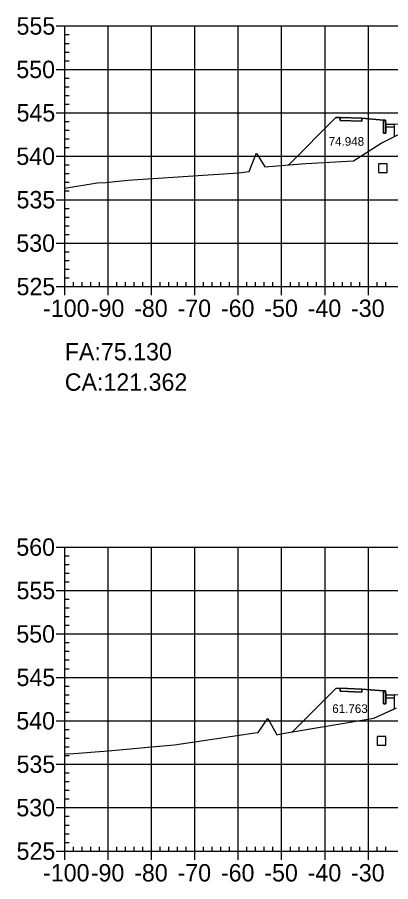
# Model space of a CAD drawing. Extents: x 704834 to 709892, y 372981 to 377533.
# Drawn here: x 706025.9 to 706112, y 373385.8 to 373584.8 of the extents above; entities that cross this region are included whole.
import ezdxf

# ---------------------------------------------------------------- set-up
doc = ezdxf.new("R2010")
doc.units = 0
for name, color, linetype in [('1', 7, 'Continuous'), ('10', 7, 'Continuous'), ('14', 7, 'Continuous'), ('57', 7, 'Continuous'), ('59', 7, 'Continuous'), ('Default_Xsect', 7, 'Continuous'), ('Existing', 7, 'Continuous')]:
    doc.layers.add(name, color=color, linetype=linetype)

msp = doc.modelspace()

# ---------------------------------------------------------------- linework, layer by layer
for points in [[(706099.37, 373561.71), (706088.5, 373550.83)], [(706100.37, 373561.75), (706099.37, 373561.71)], [(706110.37, 373561.15), (706105.37, 373561.55)], [(706099.37, 373430.26), (706089.38, 373420.27)], [(706100.37, 373430.3), (706099.37, 373430.26)], [(706110.37, 373429.7), (706105.37, 373430.1)]]:
    msp.add_lwpolyline(points)
for points in [[(706105.37, 373561.55), (706100.37, 373561.75), (706100.37, 373561.08), (706105.37, 373560.88)], [(706110.87, 373560.15), (706110.79, 373561.15), (706110.37, 373561.15), (706110.37, 373558.15), (706110.87, 373558.15)], [(706112.87, 373560.23), (706110.87, 373560.15), (706110.87, 373559.48), (706112.87, 373559.56)], [(706105.37, 373430.1), (706100.37, 373430.3), (706100.37, 373429.64), (706105.37, 373429.44)], [(706110.87, 373428.7), (706110.79, 373429.7), (706110.37, 373429.7), (706110.37, 373426.7), (706110.87, 373426.7)], [(706112.87, 373428.78), (706110.87, 373428.7), (706110.87, 373428.04), (706112.87, 373428.12)]]:
    msp.add_lwpolyline(points, close=True)
at = {"layer": '1'}
for points in [[(706088.5, 373550.83), (706092.45, 373551.14), (706103.45, 373551.79), (706109.8, 373555.86), (706112.87, 373557.4), (706112.87, 373558.56), (706112.87, 373559.56), (706110.87, 373559.48), (706110.87, 373558.15), (706110.37, 373558.15), (706110.37, 373561.15), (706105.37, 373561.55), (706105.37, 373560.88), (706100.37, 373561.08), (706100.37, 373561.75), (706099.37, 373561.71)], [(706089.38, 373420.27), (706108.14, 373423.43), (706112.87, 373425.59), (706112.87, 373427.12), (706112.87, 373428.12), (706110.87, 373428.04), (706110.87, 373426.7), (706110.37, 373426.7), (706110.37, 373429.7), (706105.37, 373430.1), (706105.37, 373429.44), (706100.37, 373429.64), (706100.37, 373430.3), (706099.37, 373430.26)]]:
    msp.add_lwpolyline(points, close=True, dxfattribs=at)
at = {"layer": '10'}
for points in [[(706109.21, 373549.07), (706111.21, 373549.07), (706111.21, 373551.07), (706109.21, 373551.07)], [(706108.88, 373417.23), (706110.88, 373417.23), (706110.88, 373419.23), (706108.88, 373419.23)]]:
    msp.add_lwpolyline(points, close=True, dxfattribs=at)
at = {"layer": '14'}
for points in [[(706088.5, 373550.83), (706088.5, 373550.88), (706088.5, 373550.83), (706088.45, 373550.83), (706088.5, 373550.83), (706088.5, 373550.78), (706088.5, 373550.83), (706088.55, 373550.83)], [(706089.38, 373420.27), (706089.38, 373420.32), (706089.38, 373420.27), (706089.33, 373420.27), (706089.38, 373420.27), (706089.38, 373420.22), (706089.38, 373420.27), (706089.43, 373420.27)]]:
    msp.add_lwpolyline(points, dxfattribs=at)
at = {"layer": '57'}
for p, q in [((706034.87, 373582.82), (706036.87, 373582.82)), ((706036.87, 373582.82), (706236.87, 373582.82)), ((706036.87, 373522.82), (706036.87, 373582.82)), ((706036.87, 373522.82), (706036.87, 373582.82)), ((706046.87, 373522.82), (706046.87, 373582.82)), ((706056.87, 373522.82), (706056.87, 373582.82)), ((706066.87, 373522.82), (706066.87, 373582.82)), ((706076.87, 373522.82), (706076.87, 373582.82)), ((706086.87, 373522.82), (706086.87, 373582.82)), ((706096.87, 373522.82), (706096.87, 373582.82)), ((706106.87, 373522.82), (706106.87, 373582.82)), ((706036.87, 373580.82), (706037.87, 373580.82)), ((706036.87, 373578.82), (706037.87, 373578.82)), ((706036.87, 373576.82), (706037.87, 373576.82)), ((706036.87, 373574.82), (706037.87, 373574.82)), ((706034.87, 373572.82), (706036.87, 373572.82)), ((706036.87, 373572.82), (706236.87, 373572.82)), ((706036.87, 373570.82), (706037.87, 373570.82)), ((706036.87, 373568.82), (706037.87, 373568.82)), ((706036.87, 373566.82), (706037.87, 373566.82)), ((706036.87, 373564.82), (706037.87, 373564.82)), ((706034.87, 373562.82), (706036.87, 373562.82)), ((706036.87, 373562.82), (706236.87, 373562.82)), ((706036.87, 373560.82), (706037.87, 373560.82)), ((706036.87, 373558.82), (706037.87, 373558.82)), ((706036.87, 373556.82), (706037.87, 373556.82)), ((706036.87, 373554.82), (706037.87, 373554.82)), ((706034.87, 373552.82), (706036.87, 373552.82)), ((706036.87, 373552.82), (706236.87, 373552.82)), ((706036.87, 373550.82), (706037.87, 373550.82)), ((706036.87, 373548.82), (706037.87, 373548.82)), ((706036.87, 373546.82), (706037.87, 373546.82)), ((706036.87, 373544.82), (706037.87, 373544.82)), ((706034.87, 373542.82), (706036.87, 373542.82)), ((706036.87, 373542.82), (706236.87, 373542.82)), ((706036.87, 373540.82), (706037.87, 373540.82)), ((706036.87, 373538.82), (706037.87, 373538.82)), ((706036.87, 373536.82), (706037.87, 373536.82)), ((706036.87, 373534.82), (706037.87, 373534.82)), ((706034.87, 373532.82), (706036.87, 373532.82)), ((706036.87, 373532.82), (706236.87, 373532.82)), ((706036.87, 373530.82), (706037.87, 373530.82)), ((706036.87, 373528.82), (706037.87, 373528.82)), ((706036.87, 373526.82), (706037.87, 373526.82)), ((706036.87, 373524.82), (706037.87, 373524.82)), ((706034.87, 373522.82), (706036.87, 373522.82)), ((706036.87, 373522.82), (706236.87, 373522.82)), ((706036.87, 373522.82), (706236.87, 373522.82)), ((706036.87, 373520.82), (706036.87, 373522.82)), ((706038.87, 373522.82), (706038.87, 373523.82)), ((706040.87, 373522.82), (706040.87, 373523.82)), ((706042.87, 373522.82), (706042.87, 373523.82)), ((706044.87, 373522.82), (706044.87, 373523.82)), ((706046.87, 373520.82), (706046.87, 373522.82)), ((706048.87, 373522.82), (706048.87, 373523.82)), ((706050.87, 373522.82), (706050.87, 373523.82)), ((706052.87, 373522.82), (706052.87, 373523.82)), ((706054.87, 373522.82), (706054.87, 373523.82)), ((706056.87, 373520.82), (706056.87, 373522.82)), ((706058.87, 373522.82), (706058.87, 373523.82)), ((706060.87, 373522.82), (706060.87, 373523.82)), ((706062.87, 373522.82), (706062.87, 373523.82)), ((706064.87, 373522.82), (706064.87, 373523.82)), ((706066.87, 373520.82), (706066.87, 373522.82)), ((706068.87, 373522.82), (706068.87, 373523.82)), ((706070.87, 373522.82), (706070.87, 373523.82)), ((706072.87, 373522.82), (706072.87, 373523.82)), ((706074.87, 373522.82), (706074.87, 373523.82)), ((706076.87, 373520.82), (706076.87, 373522.82)), ((706078.87, 373522.82), (706078.87, 373523.82)), ((706080.87, 373522.82), (706080.87, 373523.82)), ((706082.87, 373522.82), (706082.87, 373523.82)), ((706084.87, 373522.82), (706084.87, 373523.82)), ((706086.87, 373520.82), (706086.87, 373522.82)), ((706088.87, 373522.82), (706088.87, 373523.82)), ((706090.87, 373522.82), (706090.87, 373523.82)), ((706092.87, 373522.82), (706092.87, 373523.82)), ((706094.87, 373522.82), (706094.87, 373523.82)), ((706096.87, 373520.82), (706096.87, 373522.82)), ((706098.87, 373522.82), (706098.87, 373523.82)), ((706100.87, 373522.82), (706100.87, 373523.82)), ((706102.87, 373522.82), (706102.87, 373523.82)), ((706104.87, 373522.82), (706104.87, 373523.82)), ((706106.87, 373520.82), (706106.87, 373522.82)), ((706108.87, 373522.82), (706108.87, 373523.82)), ((706110.87, 373522.82), (706110.87, 373523.82)), ((706034.87, 373462.82), (706036.87, 373462.82)), ((706036.87, 373462.82), (706236.87, 373462.82)), ((706036.87, 373392.82), (706036.87, 373462.82)), ((706036.87, 373392.82), (706036.87, 373462.82)), ((706046.87, 373392.82), (706046.87, 373462.82)), ((706056.87, 373392.82), (706056.87, 373462.82)), ((706066.87, 373392.82), (706066.87, 373462.82)), ((706076.87, 373392.82), (706076.87, 373462.82)), ((706086.87, 373392.82), (706086.87, 373462.82)), ((706096.87, 373392.82), (706096.87, 373462.82)), ((706106.87, 373392.82), (706106.87, 373462.82)), ((706036.87, 373460.82), (706037.87, 373460.82)), ((706036.87, 373458.82), (706037.87, 373458.82)), ((706036.87, 373456.82), (706037.87, 373456.82)), ((706036.87, 373454.82), (706037.87, 373454.82)), ((706034.87, 373452.82), (706036.87, 373452.82)), ((706036.87, 373452.82), (706236.87, 373452.82)), ((706036.87, 373450.82), (706037.87, 373450.82)), ((706036.87, 373448.82), (706037.87, 373448.82)), ((706036.87, 373446.82), (706037.87, 373446.82)), ((706036.87, 373444.82), (706037.87, 373444.82)), ((706034.87, 373442.82), (706036.87, 373442.82)), ((706036.87, 373442.82), (706236.87, 373442.82)), ((706036.87, 373440.82), (706037.87, 373440.82)), ((706036.87, 373438.82), (706037.87, 373438.82)), ((706036.87, 373436.82), (706037.87, 373436.82)), ((706036.87, 373434.82), (706037.87, 373434.82)), ((706034.87, 373432.82), (706036.87, 373432.82)), ((706036.87, 373432.82), (706236.87, 373432.82)), ((706036.87, 373430.82), (706037.87, 373430.82)), ((706036.87, 373428.82), (706037.87, 373428.82)), ((706036.87, 373426.82), (706037.87, 373426.82)), ((706036.87, 373424.82), (706037.87, 373424.82)), ((706034.87, 373422.82), (706036.87, 373422.82)), ((706036.87, 373422.82), (706236.87, 373422.82)), ((706036.87, 373420.82), (706037.87, 373420.82)), ((706036.87, 373418.82), (706037.87, 373418.82)), ((706036.87, 373416.82), (706037.87, 373416.82)), ((706036.87, 373414.82), (706037.87, 373414.82)), ((706034.87, 373412.82), (706036.87, 373412.82)), ((706036.87, 373412.82), (706236.87, 373412.82)), ((706036.87, 373410.82), (706037.87, 373410.82)), ((706036.87, 373408.82), (706037.87, 373408.82)), ((706036.87, 373406.82), (706037.87, 373406.82)), ((706036.87, 373404.82), (706037.87, 373404.82)), ((706034.87, 373402.82), (706036.87, 373402.82)), ((706036.87, 373402.82), (706236.87, 373402.82)), ((706036.87, 373400.82), (706037.87, 373400.82)), ((706036.87, 373398.82), (706037.87, 373398.82)), ((706036.87, 373396.82), (706037.87, 373396.82)), ((706036.87, 373394.82), (706037.87, 373394.82)), ((706034.87, 373392.82), (706036.87, 373392.82)), ((706036.87, 373392.82), (706236.87, 373392.82)), ((706036.87, 373392.82), (706236.87, 373392.82)), ((706036.87, 373390.82), (706036.87, 373392.82)), ((706038.87, 373392.82), (706038.87, 373393.82)), ((706040.87, 373392.82), (706040.87, 373393.82)), ((706042.87, 373392.82), (706042.87, 373393.82)), ((706044.87, 373392.82), (706044.87, 373393.82)), ((706046.87, 373390.82), (706046.87, 373392.82)), ((706048.87, 373392.82), (706048.87, 373393.82)), ((706050.87, 373392.82), (706050.87, 373393.82)), ((706052.87, 373392.82), (706052.87, 373393.82)), ((706054.87, 373392.82), (706054.87, 373393.82)), ((706056.87, 373390.82), (706056.87, 373392.82)), ((706058.87, 373392.82), (706058.87, 373393.82)), ((706060.87, 373392.82), (706060.87, 373393.82)), ((706062.87, 373392.82), (706062.87, 373393.82)), ((706064.87, 373392.82), (706064.87, 373393.82)), ((706066.87, 373390.82), (706066.87, 373392.82)), ((706068.87, 373392.82), (706068.87, 373393.82)), ((706070.87, 373392.82), (706070.87, 373393.82)), ((706072.87, 373392.82), (706072.87, 373393.82)), ((706074.87, 373392.82), (706074.87, 373393.82)), ((706076.87, 373390.82), (706076.87, 373392.82)), ((706078.87, 373392.82), (706078.87, 373393.82)), ((706080.87, 373392.82), (706080.87, 373393.82)), ((706082.87, 373392.82), (706082.87, 373393.82)), ((706084.87, 373392.82), (706084.87, 373393.82)), ((706086.87, 373390.82), (706086.87, 373392.82)), ((706088.87, 373392.82), (706088.87, 373393.82)), ((706090.87, 373392.82), (706090.87, 373393.82)), ((706092.87, 373392.82), (706092.87, 373393.82)), ((706094.87, 373392.82), (706094.87, 373393.82)), ((706096.87, 373390.82), (706096.87, 373392.82)), ((706098.87, 373392.82), (706098.87, 373393.82)), ((706100.87, 373392.82), (706100.87, 373393.82)), ((706102.87, 373392.82), (706102.87, 373393.82)), ((706104.87, 373392.82), (706104.87, 373393.82)), ((706106.87, 373390.82), (706106.87, 373392.82)), ((706108.87, 373392.82), (706108.87, 373393.82)), ((706110.87, 373392.82), (706110.87, 373393.82))]:
    msp.add_line(p, q, dxfattribs=at)
at = {"layer": 'Default_Xsect'}
for points in [[(706088.5, 373550.83), (706099.37, 373561.71), (706100.37, 373561.75), (706105.37, 373561.55), (706110.37, 373561.15), (706110.79, 373561.15), (706110.87, 373560.15), (706112.87, 373560.23), (706124.87, 373560.71), (706136.87, 373561.07), (706148.87, 373560.71), (706160.87, 373560.23), (706162.87, 373560.15), (706162.96, 373561.15), (706163.37, 373561.15), (706168.37, 373561.55), (706173.37, 373561.75), (706174.37, 373561.71), (706175.14, 373562.47)], [(706089.38, 373420.27), (706099.37, 373430.26), (706100.37, 373430.3), (706105.37, 373430.1), (706110.37, 373429.7), (706110.79, 373429.7), (706110.87, 373428.7), (706112.87, 373428.78), (706124.87, 373429.26), (706136.87, 373429.62), (706148.87, 373429.26), (706160.87, 373428.78), (706162.87, 373428.7), (706162.96, 373429.7), (706163.37, 373429.7), (706168.37, 373430.1), (706173.37, 373430.3), (706174.37, 373430.26), (706177.48, 373433.37)]]:
    msp.add_lwpolyline(points, dxfattribs=at)
at = {"layer": 'Existing'}
for points in [[(706036.87, 373545.46), (706044.32, 373546.68), (706046.36, 373546.81), (706051.39, 373547.31), (706076.93, 373548.98), (706079.37, 373549.31), (706080.95, 373553.2), (706081.05, 373553.47), (706081.13, 373553.34), (706083.02, 373550.41), (706092.45, 373551.14), (706103.45, 373551.79), (706109.8, 373555.86), (706117.85, 373559.9)], [(706036.87, 373415.25), (706037.98, 373415.24), (706046.9, 373415.88), (706059.49, 373417.04), (706062.15, 373417.3), (706080.72, 373420.05), (706081.42, 373420.12), (706083.62, 373423.25), (706083.67, 373423.37), (706085.69, 373419.7), (706085.71, 373419.61), (706087.04, 373419.87), (706108.14, 373423.43), (706113.34, 373425.8)]]:
    msp.add_lwpolyline(points, dxfattribs=at)

# ---------------------------------------------------------------- texts
msp.add_text('CA:121.362', height=4).set_placement((706036.87, 373498.82))
at = {"layer": '14'}
for p in [(706100.34, 373561.7), (706100.34, 373561.03), (706105.34, 373560.83), (706100.34, 373430.25), (706100.34, 373429.59), (706105.34, 373429.39)]:
    msp.add_text('+', height=0.1, dxfattribs=at).set_placement(p)
at = {"layer": '57'}
for s, p in [('555', (706025.75, 373580.82)), ('550', (706025.7, 373570.82)), ('545', (706025.75, 373560.82)), ('540', (706025.7, 373550.82)), ('535', (706025.75, 373540.82)), ('530', (706025.7, 373530.82)), ('525', (706025.75, 373520.82)), ('-100', (706031.86, 373515.82)), ('-90', (706042.87, 373515.82)), ('-80', (706052.87, 373515.82)), ('-70', (706062.87, 373515.82)), ('-60', (706072.87, 373515.82)), ('-50', (706082.87, 373515.82)), ('-40', (706092.87, 373515.82)), ('-30', (706102.87, 373515.82)), ('560', (706025.7, 373460.82)), ('555', (706025.75, 373450.82)), ('550', (706025.7, 373440.82)), ('545', (706025.75, 373430.82)), ('540', (706025.7, 373420.82)), ('535', (706025.75, 373410.82)), ('530', (706025.7, 373400.82)), ('525', (706025.75, 373390.82)), ('-100', (706031.86, 373385.82)), ('-90', (706042.87, 373385.82)), ('-80', (706052.87, 373385.82)), ('-70', (706062.87, 373385.82)), ('-60', (706072.87, 373385.82)), ('-50', (706082.87, 373385.82)), ('-40', (706092.87, 373385.82)), ('-30', (706102.87, 373385.82))]:
    msp.add_text(s, height=4, dxfattribs=at).set_placement(p)
at = {"layer": '59'}
for s, height, p in [('74.948', 2, (706097.7, 373555.23)), ('FA:75.130', 4, (706036.87, 373505.82)), ('61.763', 2, (706098.53, 373424.61))]:
    msp.add_text(s, height=height, dxfattribs=at).set_placement(p)

doc.saveas('drawing.dxf')
